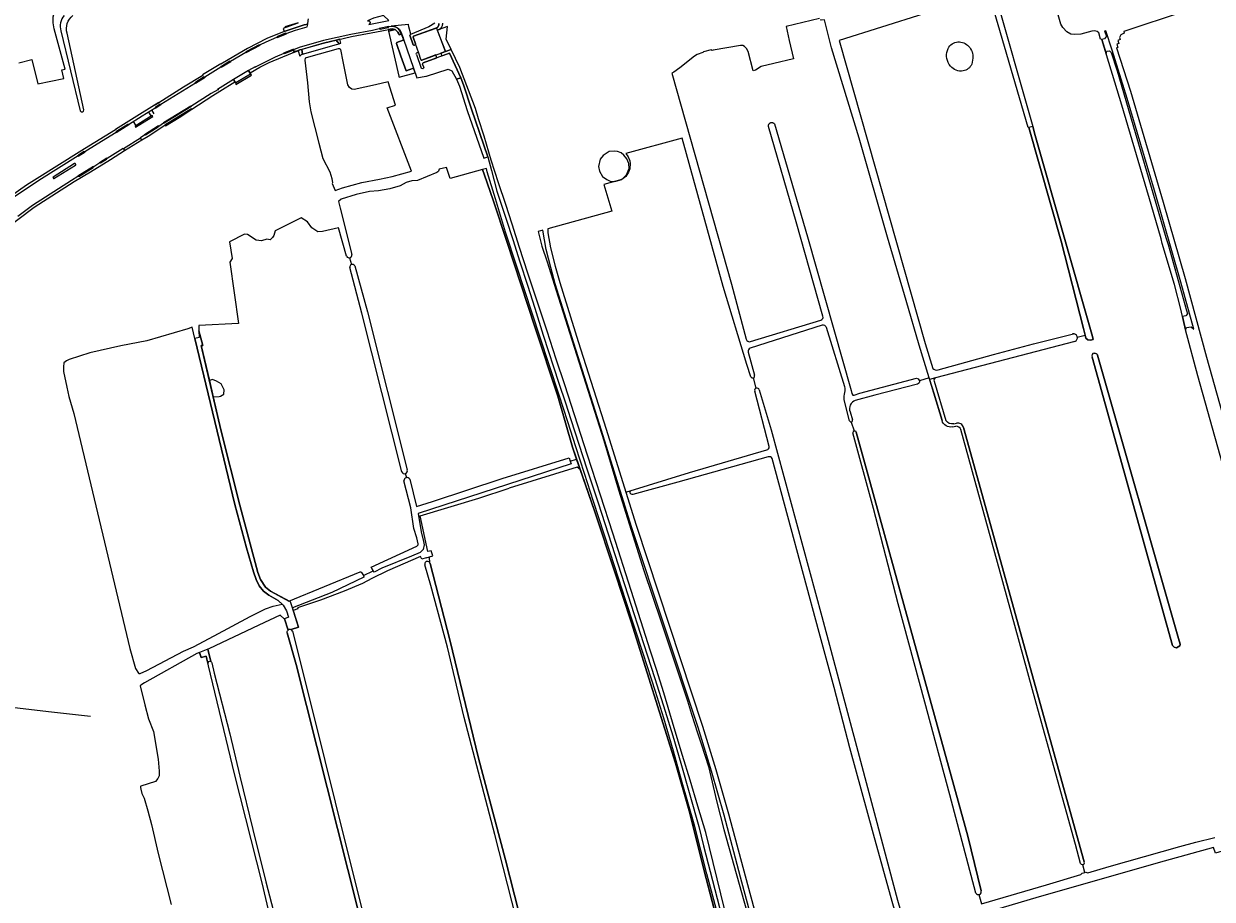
# Model space of a CAD drawing. Header units: metres. Extents: x 209813 to 223847, y 571801 to 587119.
# Tile 473 of 656: x 214927 to 215632, y 580948 to 581468. Entities that reach past the tile are written whole.
import ezdxf
from ezdxf.enums import TextEntityAlignment as Align

# ---------------------------------------------------------------- set-up
doc = ezdxf.new("R2010")
doc.units = ezdxf.units.M
for name, color, linetype, lineweight in [('B-RO-GK-BESCHOEIING-G', 8, 'GK-BESCHOEIING', 0), ('B-RO-GR-BEPLANTING_CULTUUR_BOSPLANTSOEN-GV', 8, 'Continuous', 0), ('B-RO-GR-BEPLANTING_CULTUUR_ROOS-GV', 8, 'Continuous', 0), ('B-RO-GR-GRAS-GV', 8, 'Continuous', 0), ('B-RO-GR-GROENVOORZIENING-GV', 8, 'Continuous', 0), ('B-RO-KL-WATER_BRANDLEIDING_PUT-S', 8, 'Continuous', 0), ('B-RO-OG-BEBOUWING_OPSLAGTANK-GV', 8, 'Continuous', 0), ('B-RO-OG-TERREIN_CULTUURSCHEIDING-GV', 8, 'Continuous', 0), ('B-RO-OG-WATER_GREPPEL-GV', 8, 'Continuous', 0), ('B-RO-OG-WEG-GV', 8, 'Continuous', 0), ('B-RO-VH-ONVERHARD-GV', 8, 'Continuous', 0), ('B-RO-VH-VERHARDING_HALFVERHARDING-GV', 8, 'Continuous', 0), ('B-RO-VH-VERHARDING_STRAATBAKSTEEN-GV', 8, 'Continuous', 0), ('B-RO-VH-VERHARDING_TEGEL-GV', 8, 'Continuous', 0), ('B-RO-VW-MARKERING-G', 8, 'Continuous', 0)]:
    doc.layers.add(name, color=color, linetype=linetype, lineweight=lineweight)
doc.styles.add('NLCS-ISO', font='txt')
doc.linetypes.add('GK-BESCHOEIING', pattern='A,30,-5,[1,NLCS.shx,S=1,R=0,X=0,Y=0],-5', length=40)

# ---------------------------------------------------------------- blocks, each defined once
blk = doc.blocks.new('SKL-WATER_BRANDKRAAN_BRANDPUT-SO')
at = {"color": 0, "linetype": 'ByBlock', "lineweight": 18}
blk.add_ellipse((0, 0), major_axis=(2.5, 0), ratio=0.54, dxfattribs=at)
at = {"color": 0, "linetype": 'ByBlock', "lineweight": 18, "style": 'NLCS-ISO'}
blk.add_text('bk', height=1.5, dxfattribs=at).set_placement((0.2, 0), align=Align.MIDDLE_CENTER)

msp = doc.modelspace()

# ---------------------------------------------------------------- linework, layer by layer
at = {"layer": 'B-RO-GK-BESCHOEIING-G', "flags": 128}
for points in [[(215133.128, 581144.093), (215133.913, 581142.628)], [(215126.982, 581141.646), (215128.101, 581139.825)], [(215128.101, 581139.825), (215128.149, 581139.747)], [(214966.118, 581056.154), (214943.058, 581058.638), (214892.228, 581064.578), (214891.929, 581062.021)]]:
    msp.add_lwpolyline(points, dxfattribs=at)
at = {"layer": 'B-RO-GR-BEPLANTING_CULTUUR_BOSPLANTSOEN-GV', "flags": 128}
for points in [[(215157.86, 581441.172), (215153.513, 581439.583), (215150.439, 581448.22), (215147.708, 581455.83), (215147.988, 581456.399), (215151.748, 581457.758), (215152.001, 581458.411), (215150.811, 581461.429), (215149.284, 581460.916), (215149.061, 581461.511), (215148.589, 581462.523), (215148.06, 581463.221), (215146.998, 581464.027), (215143.023, 581463.155), (215149.063, 581436.404), (215149.372, 581435.752), (215158.876, 581438.288)], [(215171.99, 581463.703), (215176.803, 581451.003), (215180.119, 581452.201), (215177.165, 581458.296), (215178.008, 581465.952)]]:
    msp.add_lwpolyline(points, close=True, dxfattribs=at)
at = {"layer": 'B-RO-GR-BEPLANTING_CULTUUR_ROOS-GV', "flags": 128}
for points in [[(215114.136, 581458.292), (215111.995, 581457.795), (215113.757, 581455.681), (215114.702, 581455.946)], [(215085.983, 581450.254), (215089.453, 581451.376), (215090.422, 581448.317), (215091.643, 581449.475), (215091.914, 581449.551), (215091.57, 581452.303), (215090.409, 581451.966)]]:
    msp.add_lwpolyline(points, close=True, dxfattribs=at)
at = {"layer": 'B-RO-GR-GRAS-GV', "flags": 128}
for points in [[(215547.992, 581461.253), (215545.644, 581462.786), (215543.153, 581465.325), (215541.956, 581467.241), (215536.542, 581486.883), (215535.776, 581487.841), (215534.722, 581488.847), (215533.045, 581489.805), (215512.973, 581492.871), (215511.544, 581493.78), (215510.921, 581493.428), (215502.734, 581489.307), (215502.225, 581487.918), (215525.373, 581406.441), (215526.902, 581401.174), (215560.828, 581281.835), (215561.189, 581280.014), (215559.748, 581279.531), (215558.11, 581279.749), (215556.92, 581280.807), (215556.501, 581282.68)], [(214923.703, 581444.409), (214931.395, 581446.247), (214934.859, 581431.808), (214950.269, 581434.938), (214949.066, 581440.075), (214951.152, 581440.476), (214944.527, 581464.51), (214943.929, 581468.006), (214944.089, 581471.698), (214944.731, 581474.507), (214946.979, 581476.995), (214954.042, 581480.205), (214952.276, 581487.75), (214945.667, 581487.511)], [(215551.84, 581281.409), (215556.501, 581282.68), (215555.526, 581286.636), (215542.277, 581338.506), (215522.995, 581405.926), (215522.702, 581405.871), (215499.702, 581484.631), (215498.993, 581485.186), (215460.788, 581473.485), (215410.549, 581457.5), (215461.47, 581277.74), (215466.004, 581262.887)], [(215615.319, 581474.833), (215579.385, 581462.96), (215579.715, 581462.006), (215577.619, 581461.001), (215576.774, 581459.38), (215577.196, 581458.165), (215575.893, 581457.583), (215576.456, 581455.787), (215575.346, 581455.417), (215575.932, 581453.475), (215575.161, 581453.197), (215583.366, 581427.514), (215602.724, 581361.666), (215615.774, 581316.198), (215628.561, 581269.435), (215647.157, 581203.265)], [(215398.858, 581470.574), (215379.041, 581465.917), (215380.86, 581457.634), (215383.443, 581446.677), (215371.696, 581443.978), (215364.235, 581442.231), (215360.744, 581440.06), (215359.464, 581439.624), (215356.437, 581450.99), (215355.591, 581452.853), (215354.278, 581454.102), (215353.326, 581454.61), (215351.867, 581454.646), (215335.698, 581451.852), (215335.021, 581451.679), (215334.821, 581451.76), (215334.629, 581451.861), (215334.449, 581451.98), (215330.007, 581450.823), (215329.625, 581450.378), (215326.136, 581449.216), (215324.538, 581448.323), (215315.919, 581441.255), (215312.3, 581438.701), (215311.11, 581438.23), (215346.684, 581312.913), (215355.307, 581280.201)], [(215463.834, 581257.173), (215457.993, 581276.727), (215450.302, 581303.122), (215439.147, 581340.704), (215422.277, 581399.646), (215405.894, 581453.299), (215401.803, 581469.875), (215399.863, 581469.621), (215399.361, 581469.912)], [(215657.264, 581137.723), (215623.414, 581258.395), (215616.122, 581285.725), (215613.188, 581297.961), (215609.534, 581312.641), (215602.278, 581337.041), (215601.619, 581339.828), (215595.697, 581360.188), (215578.163, 581419.148), (215566.469, 581458.22), (215565.669, 581458.427), (215564.615, 581462.068), (215563.609, 581462.978), (215562.22, 581463.409), (215560.495, 581463.169), (215553.98, 581461.253), (215550.148, 581461.062), (215547.992, 581461.253)], [(215489.751, 581447.049), (215489.157, 581443.495)], [(215476.556, 581442.27), (215475.733, 581443.362)], [(215400.88, 581293.952), (215384.966, 581349.978), (215368.461, 581406.58), (215368.494, 581407.065), (215368.528, 581407.266), (215368.581, 581407.463), (215368.655, 581407.653), (215368.746, 581407.835), (215368.982, 581408.167), (215369.279, 581408.446), (215369.447, 581408.561), (215369.626, 581408.659), (215370.008, 581408.8), (215370.208, 581408.841), (215370.411, 581408.862), (215370.615, 581408.862), (215370.817, 581408.842), (215371.017, 581408.802), (215371.212, 581408.742), (215371.4, 581408.663), (215371.579, 581408.566), (215371.748, 581408.451), (215371.904, 581408.32), (215372.125, 581408.093), (215391.647, 581340.977), (215417.583, 581249.693), (215418.08, 581247.894), (215418.609, 581246.977), (215419.382, 581246.898), (215422.843, 581248.194), (215456.322, 581257.039), (215457.45, 581256.697), (215458.2, 581255.548)], [(215358.076, 581257.777), (215355.649, 581265.208), (215341.661, 581311.487), (215317.26, 581399.66), (215283.881, 581390.412), (215285.269, 581388.447), (215286.153, 581386.195), (215286.431, 581384.591), (215286.195, 581381.349), (215285.469, 581379.318), (215283.788, 581376.862), (215281.505, 581375.034)], [(215171.744, 581379.213), (215160.266, 581374.381), (215156.895, 581374.197), (215153.586, 581373.165), (215149.969, 581371.294), (215143.747, 581369.393), (215137.065, 581368.289), (215131.763, 581367.921), (215123.916, 581366.142), (215114.926, 581363.345), (215113.424, 581362.057), (215114.292, 581358.085), (215121.229, 581330.503)], [(215155.607, 581197.021), (215159.685, 581180.795), (215169.207, 581183.787), (215210.401, 581197.554), (215250.233, 581209.834), (215250.922, 581207.719), (215254.677, 581208.923), (215252.228, 581216.018), (215243.556, 581246.394), (215229.811, 581287.467), (215213.455, 581337.715), (215205.099, 581362.782), (215200.037, 581377.686), (215198.786, 581380.902), (215179.67, 581375.648), (215177.358, 581382.115), (215173.101, 581381.199)], [(215281.505, 581375.034), (215270.785, 581372.064), (215275.599, 581356.218), (215237.604, 581345.691), (215237.643, 581343.404), (215239.188, 581334.399), (215241.962, 581323.65), (215244.709, 581313.913), (215255.639, 581278.758), (215272.191, 581226.775), (215283.868, 581189.269), (215321.702, 581201.056), (215367.611, 581214.408)], [(215118.161, 581329.435), (215113.34, 581346.381), (215103.915, 581344.132), (215101.049, 581344.045), (215097.565, 581346.347), (215094.866, 581349.866), (215091.129, 581352.253), (215075.829, 581344.465), (215074.982, 581341.872), (215074.241, 581340.602), (215072.818, 581339.195), (215070.807, 581339.618), (215067.605, 581338.692), (215064.563, 581338.93), (215059.339, 581342.457), (215057.572, 581342.666), (215048.735, 581338.009), (215050.217, 581328.113), (215048.83, 581325.917), (215054.061, 581289.491), (215030.378, 581288.294), (215030.536, 581285.116), (215032.76, 581276.52), (215031.83, 581276.453), (215036.709, 581255.609)], [(215119.965, 581328.551), (215121.072, 581324.498)], [(215150.839, 581201.384), (215127.133, 581295.705), (215119.988, 581322.823)], [(215122.951, 581323.735), (215130.624, 581296.414), (215154.187, 581202.668)], [(215357.816, 581278.799), (215399.55, 581291.46)], [(215400.329, 581288.47), (215357.764, 581274.888)], [(215413.858, 581251.999), (215402.878, 581287.047)], [(215550.302, 581278.833), (215467.717, 581257.313)], [(215469.197, 581261.976), (215501.991, 581271.14), (215525.769, 581277.507), (215549.547, 581283.374)], [(215356.446, 581272.445), (215360.263, 581258.756)], [(215563.865, 581270.774), (215611.9, 581102.384), (215612.786, 581099.173), (215612.7, 581098.053), (215611.752, 581097.45), (215610.746, 581096.995), (215609.307, 581097.22), (215608.392, 581098.397), (215560.59, 581269.527)], [(215361.3, 581251.118), (215359.66, 581257.305)], [(215471.531, 581231.868), (215466.675, 581248.201), (215463.834, 581257.173), (215458.2, 581255.548)], [(215368.859, 581216.434), (215360.354, 581249.319)], [(215363.108, 581250.157), (215370.216, 581226.28), (215400.113, 581115.552), (215421.545, 581035.516), (215445.148, 580947.151), (215449.669, 580931.331)], [(215457.012, 581253.478), (215431.75, 581246.935), (215420.055, 581243.743)], [(215466.876, 581255.354), (215473.876, 581232.012)], [(215038.969, 581245.959), (215043.563, 581226.333), (215054.717, 581181.547), (215065.528, 581141.577), (215067.034, 581137.458), (215069.988, 581133.037), (215072.913, 581130.549), (215083.852, 581124.699), (215126.122, 581142.138), (215126.582, 581142.103), (215126.982, 581141.646), (215128.101, 581139.825), (215133.913, 581142.628), (215132.787, 581144.777), (215159.772, 581157.203), (215160.598, 581158.172), (215160.642, 581158.659), (215159.8, 581162.265), (215158.044, 581167.78), (215156.192, 581180.086), (215152.181, 581196.043)], [(215416.694, 581231.634), (215413.533, 581244.142)], [(215416.971, 581237.142), (215418.376, 581232.293)], [(215417.678, 581231.011), (215419.312, 581225.846)], [(215478.534, 581229.886), (215480.045, 581230.251)], [(215484.355, 581227.702), (215555.922, 580969.822)], [(215491.678, 580951.282), (215476.181, 581009.587), (215461.365, 581064.62), (215445.49, 581123.093), (215430.938, 581179.581), (215418.605, 581224.633)], [(215420.552, 581225.071), (215429.158, 581194.399), (215486.765, 580984.98), (215494.718, 580952.614)], [(215553.722, 580968.742), (215550.683, 580980.145), (215527.384, 581063.985), (215507.674, 581136.029), (215482.719, 581226.532)], [(215250.922, 581207.719), (215251.395, 581206.269), (215160.661, 581176.671), (215162.322, 581165.741), (215163.849, 581160.04), (215164.128, 581158.107), (215163.544, 581155.32), (215161.785, 581153.443), (215156.589, 581151.422), (215139.076, 581144.132), (215134.583, 581141.87), (215133.913, 581142.628)], [(215256.76, 581202.888), (215254.677, 581208.923)], [(215283.868, 581189.269), (215289.952, 581169.725), (215329.402, 581050.481), (215337.386, 581024.608), (215344.899, 580998.328), (215354.625, 580961.59), (215368.709, 580909.412), (215369.175, 580907.563), (215371.775, 580908.37), (215372.604, 580909.144), (215414.187, 580921.074), (215446.498, 580930.704), (215441.862, 580946.365), (215430.819, 580986.175), (215416.904, 581037.558), (215407.551, 581073.281), (215398.526, 581106.027), (215370.637, 581209.323)], [(215368.287, 581210.302), (215314.785, 581195.324), (215287.996, 581188.055)], [(215152.935, 581200.4), (215153.638, 581197.99)], [(215336.351, 580941.688), (215331.46, 580959.914), (215321.369, 581000.13), (215313.386, 581028.423), (215287.047, 581112.35), (215277.355, 581141.782), (215265.277, 581178.216), (215256.76, 581202.888), (215254.917, 581204.206), (215214.72, 581191.667)], [(215165.401, 581150.325), (215169.244, 581151.568), (215168.316, 581154.503), (215166.43, 581154.054), (215161.752, 581175.333), (215196.68, 581185.787), (215214.72, 581191.667)], [(215165.401, 581150.325), (215162.83, 581149.494), (215161.98, 581151.157), (215142.457, 581142.695), (215133.12, 581138.159), (215127.643, 581135.205), (215116.707, 581130.505), (215102.673, 581125.268), (215089.062, 581120.695), (215089.291, 581120.086), (215086.484, 581119.132), (215089.588, 581109.277), (215085.341, 581107.824), (215085.413, 581107.488)], [(215167.642, 581147.196), (215167.335, 581150.951)], [(215233.807, 580877.456), (215206.102, 580985.99), (215187.886, 581055.587), (215178, 581097.241), (215168.054, 581133.926), (215164.538, 581146.22)], [(215167.714, 581146.911), (215179.475, 581101.702), (215196.409, 581031.323), (215212.416, 580970.998), (215228.291, 580908.82), (215228.675, 580907.493)], [(215128.101, 581139.825), (215128.45, 581138.88), (215109.328, 581129.759), (215085.969, 581120.766), (215086.484, 581119.132)], [(215083.392, 581107.341), (215081.254, 581114.226), (215081.089, 581114.164), (215078.777, 581116.409), (215066.147, 581110.408), (215036.386, 581096.328), (215035.855, 581096.118), (215037.645, 581088.772)], [(215162.055, 580794.944), (215161.899, 580794.916), (215088.275, 581086.925), (215082.876, 581105.752)], [(215086.04, 581106.717), (215099.194, 581054.833), (215117.535, 580980.462), (215134.746, 580911.745), (215161.63, 580802.325), (215162.904, 580798.266)], [(215091.188, 580858.356), (215068.038, 580957.31), (215051.898, 581021.34), (215034.807, 581091.927), (215031.922, 581091.241), (215030.892, 581094.152), (215029.324, 581093.531), (214998.17, 581076.041), (214995.973, 581074.837), (214995.613, 581074.348), (214998.401, 581062.993), (215000.661, 581054.829), (215003.532, 581047.298), (215006.24, 581030.833), (215006.989, 581023.68), (215006.864, 581020.871), (215006.067, 581019.225), (215004.643, 581017.457), (214995.983, 581014.785), (214995.91, 581014.539), (214995.804, 581013.932), (214995.956, 581012.909), (214996.654, 581010.465), (214997.975, 581007.652), (215000.248, 581000.141), (215002.459, 580991.977), (215006.39, 580974.832), (215014.049, 580944.584)], [(215038.141, 581088.079), (215039.645, 581081.92), (215048.9, 581045.868), (215054.841, 581020.676), (215062.441, 580989.113), (215070.289, 580957.954), (215077.943, 580928.522), (215086.661, 580892.317), (215096.458, 580852.274), (215105.753, 580814.111), (215115.74, 580775.777)], [(215707.107, 580990.192), (215705.504, 580995.015), (215703.552, 580994.906), (215678.273, 580988.421), (215633.778, 580974.923), (215632.739, 580978.327), (215603.304, 580970.189), (215554.03, 580956.164), (215527.176, 580948.45), (215488.423, 580936.907), (215485.768, 580935.781), (215485.075, 580934.955), (215483.836, 580934.558), (215485.142, 580930.349), (215486.688, 580930.713), (215586.228, 580561.053), (215586.573, 580559.704)], [(215556.288, 580963.578), (215556.877, 580963.721), (215558.055, 580963.312), (215570.717, 580967.072), (215612.704, 580978.874), (215622.253, 580981.571), (215633.473, 580984.285)], [(215493.434, 580950.366), (215495.034, 580944.88), (215533.556, 580956.091), (215553.846, 580962.237), (215554.614, 580963.17), (215556.288, 580963.578), (215555.032, 580968.083)]]:
    msp.add_lwpolyline(points, dxfattribs=at)
at = {"layer": 'B-RO-GR-GRAS-GV'}
for points in [[(215475.12, 581452.823, -0.2884132), (215480.992, 581456.7)], [(215480.992, 581456.7, -0.2431526), (215487.35, 581454.084)], [(215487.35, 581454.084, -0.2205349), (215489.751, 581447.049)], [(215475.733, 581443.362, -0.2417485), (215475.12, 581452.823)], [(215484.112, 581439.531, -0.263894), (215476.556, 581442.27)], [(215489.157, 581443.495, -0.2540837), (215484.112, 581439.531)], [(215173.101, 581381.199, -0.269959), (215171.744, 581379.213)], [(215399.55, 581291.46, 0.4133695), (215400.88, 581293.952)], [(215402.878, 581287.047, 0.4332603), (215400.329, 581288.47)], [(215355.307, 581280.201, 0.4240789), (215357.816, 581278.799)], [(215357.764, 581274.888, 0.4034907), (215356.446, 581272.445)], [(215561.815, 581271.944, -0.3866537), (215563.865, 581270.774)], [(215466.004, 581262.887, 0.2731559), (215469.197, 581261.976)], [(215467.717, 581257.313, 0.4308958), (215466.876, 581255.354)], [(215413.533, 581244.142, -0.1440263), (215413.939, 581248.615)], [(215413.939, 581248.615, 0.1426916), (215413.858, 581251.999)], [(215458.2, 581255.548, -0.369819), (215457.012, 581253.478)], [(215420.055, 581243.743, 0.4261837), (215416.971, 581237.142)], [(215477.778, 581228.127, -0.3983699), (215471.531, 581231.868)], [(215482.719, 581226.532, 0.340571), (215479.697, 581228.507)], [(215419.312, 581225.846, -0.436245), (215420.552, 581225.071)], [(215367.611, 581214.408, 0.4068059), (215368.859, 581216.434)], [(215370.637, 581209.323, 0.3747173), (215368.538, 581210.385)], [(215287.996, 581188.055, -0.8962843), (215287.068, 581190.266)], [(215082.876, 581105.752, -0.2697245), (215083.392, 581107.341)], [(215037.645, 581088.772, -0.1894684), (215038.141, 581088.079)], [(215555.032, 580968.083, -0.3324144), (215553.722, 580968.742)]]:
    msp.add_lwpolyline(points, format="xyb", dxfattribs=at)
at = {"layer": 'B-RO-GR-GRAS-GV', "flags": 128}
for points in [[(215156.637, 581379.898), (215142.305, 581417.516), (215147.084, 581419.119), (215142.772, 581433.002), (215135.393, 581431.35), (215122.712, 581428.457), (215121.278, 581428.676), (215119.817, 581429.615), (215118.98, 581431.223), (215116.172, 581445.206), (215114.658, 581452.16), (215114.426, 581452.522), (215114.131, 581452.707), (215113.16, 581452.582), (215095.608, 581447.739), (215093.586, 581447.1), (215093.349, 581445.893), (215095.014, 581432.363), (215095.951, 581421.153), (215096.876, 581415.236), (215101.684, 581396.613), (215104.144, 581387.49), (215108.188, 581379.572), (215109.414, 581375.722), (215109.69, 581373.023), (215109.615, 581372.654), (215111.312, 581368.591), (215115.697, 581369.998), (215127.228, 581373.186), (215137.737, 581375.18), (215145.198, 581376.796)], [(215028.15, 581280.517), (215026.52, 581287.272), (215023.935, 581286.381), (214999.603, 581279.296), (214984.205, 581276.236), (214965.733, 581272.068), (214953.411, 581268.14), (214951.946, 581267.324), (214950.341, 581266.07), (214950.043, 581263.719), (214950.156, 581261.027), (214952.138, 581251.737), (214953.37, 581246.245), (214956.276, 581236.077), (214989.557, 581096.425), (214992.784, 581084.616), (214994.744, 581081.889), (214994.933, 581081.716), (214995.149, 581081.652), (214995.634, 581081.76), (214999.553, 581083.545), (215021.265, 581095.026), (215027.294, 581097.465), (215039.635, 581104.076), (215060.837, 581115.462), (215069.953, 581119.994), (215074.537, 581121.56), (215079.971, 581122.885), (215077.581, 581124.984), (215072.023, 581128.171), (215068.818, 581130.59), (215066.261, 581133.674), (215064.422, 581137.442), (215062.818, 581142.057), (215058.778, 581156.315), (215051.9, 581182.12)], [(215038.969, 581245.959), (215042.448, 581246.208), (215043.4, 581246.367), (215045.305, 581247.637), (215045.464, 581250.177), (215043.718, 581253.775), (215041.019, 581255.204), (215038.479, 581256.209), (215036.709, 581255.609)]]:
    msp.add_lwpolyline(points, close=True, dxfattribs=at)
at = {"layer": 'B-RO-GR-GRAS-GV'}
for centre, radius, start, end in [((215119.631, 581330.152), 1.636, 206.002893, 12.422567), ((215121.557, 581322.998), 1.577, 27.879296, 189.076072), ((215549.534, 581281.039), 2.336, 289.202971, 104.095814), ((215359.118, 581258.381), 1.205, 210.092449, 18.152145), ((215361.73, 581249.746), 1.438, 16.618094, 194.80565), ((215417.557, 581231.908), 0.905, 197.633223, 23.881723), ((215152.472, 581202.137), 1.798, 204.768025, 18.152145), ((215153.985, 581196.21), 1.813, 26.563286, 183.346494), ((215493.173, 580952.007), 1.661, 205.864243, 23.881723)]:
    msp.add_arc(centre, radius, start, end, dxfattribs=at)
at = {"layer": 'B-RO-GR-GROENVOORZIENING-GV', "flags": 128}
msp.add_lwpolyline([(215143.023, 581463.155), (215146.998, 581464.027), (215146.075, 581464.401), (215145.277, 581464.447), (215142.824, 581464.035)], close=True, dxfattribs=at)
msp.add_lwpolyline([(215366.024, 580908.546), (215351.94, 580960.723), (215342.214, 580997.461), (215334.701, 581023.741), (215326.717, 581049.614), (215287.267, 581168.858), (215269.506, 581225.908), (215252.954, 581277.891), (215242.025, 581313.047), (215239.277, 581322.784), (215236.504, 581333.532), (215234.562, 581344.849), (215231.79, 581344.081), (215234.09, 581335.542), (215237.191, 581326.06), (215242.457, 581309.156), (215270.758, 581220.007), (215279.438, 581190.695), (215294.516, 581142.934), (215304.752, 581112.378), (215309.996, 581096.946), (215313.903, 581085.075), (215320.508, 581065.373), (215322.876, 581057.518), (215326.455, 581046.461), (215328.748, 581039.368), (215333.008, 581026.378), (215337.96, 581005.309), (215342, 580989.04), (215357.112, 580935.405)], dxfattribs=at)
at = {"layer": 'B-RO-OG-BEBOUWING_OPSLAGTANK-GV', "flags": 128}
msp.add_lwpolyline([(215277.251, 581373.856), (215281.505, 581375.034), (215284.341, 581377.899), (215285.889, 581381.471), (215285.69, 581384.606), (215284.46, 581387.385), (215282.753, 581389.567), (215281.126, 581390.798), (215278.933, 581391.742), (215277.295, 581391.94), (215273.889, 581391.642), (215270.449, 581389.294), (215268.729, 581387.111), (215267.605, 581382.845), (215268.2, 581379.935), (215270.019, 581376.76), (215272.514, 581375.081), (215274.538, 581374.05)], close=True, dxfattribs=at)
at = {"layer": 'B-RO-OG-TERREIN_CULTUURSCHEIDING-GV', "flags": 128}
msp.add_lwpolyline([(215566.469, 581458.22), (215568.998, 581449.778), (215569.283, 581451.158), (215571.01, 581451.446), (215571.869, 581450.536), (215575.556, 581439.619), (215586.224, 581402.901), (215593.809, 581376.534), (215604.349, 581340.629), (215605.677, 581336.346), (215616.693, 581297.237), (215617.137, 581295.223), (215616.289, 581294.128), (215614.19, 581293.637), (215616.122, 581285.725), (215616.545, 581287.132), (215619.421, 581287.477), (215620.948, 581286.182), (215613.207, 581314.134), (215597.73, 581368.449), (215581.506, 581423.068), (215572.517, 581451.755), (215568.819, 581463.334), (215568.05, 581463.095), (215569.233, 581460.09), (215568.058, 581458.644)], close=True, dxfattribs=at)
at = {"layer": 'B-RO-OG-WATER_GREPPEL-GV'}
for points in [[(214950.506, 581472.475, 0.2501764), (214948.621, 581463.23)], [(214952.327, 581461.84, -0.3107363), (214955.73, 581472.524)], [(214960.041, 581415.815, 0.8350172), (214962.111, 581416.431)], [(215561.815, 581271.944, 0.4721914), (215560.59, 581269.527)], [(215478.534, 581229.886, -0.319357), (215473.876, 581232.012)], [(215484.355, 581227.702, 0.4336456), (215480.045, 581230.251)], [(215419.312, 581225.846, 0.4112323), (215418.605, 581224.633)], [(215167.714, 581146.911, 1.0522042), (215164.545, 581146.244)], [(215086.04, 581106.717, 0.5210294), (215083.392, 581107.341)], [(215555.032, 580968.083, 0.4970516), (215555.922, 580969.822)]]:
    msp.add_lwpolyline(points, format="xyb", dxfattribs=at)
at = {"layer": 'B-RO-OG-WATER_GREPPEL-GV', "flags": 128}
for points in [[(214948.621, 581463.23), (214960.041, 581415.815)], [(214962.111, 581416.431), (214952.327, 581461.84)], [(215611.752, 581097.45), (215612.7, 581098.053), (215612.786, 581099.173), (215611.9, 581102.384), (215563.865, 581270.774)], [(215560.59, 581269.527), (215608.392, 581098.397), (215609.307, 581097.22), (215610.746, 581096.995), (215611.752, 581097.45)], [(215467.717, 581257.313), (215464.112, 581256.254), (215466.675, 581248.201), (215471.531, 581231.868)], [(215477.778, 581228.127), (215479.697, 581228.507)], [(215555.922, 580969.822), (215484.355, 581227.702)], [(215494.718, 580952.614), (215486.765, 580984.98), (215429.158, 581194.399), (215420.552, 581225.071)], [(215228.291, 580908.82), (215212.416, 580970.998), (215196.409, 581031.323), (215179.475, 581101.702), (215167.714, 581146.911)], [(215082.876, 581105.752), (215088.275, 581086.925), (215161.899, 580794.916), (215162.055, 580794.944)]]:
    msp.add_lwpolyline(points, dxfattribs=at)
msp.add_lwpolyline([(215561.189, 581280.014), (215560.828, 581281.835), (215526.902, 581401.174), (215525.373, 581406.441), (215522.995, 581405.926), (215542.277, 581338.506), (215555.526, 581286.636), (215556.92, 581280.807), (215558.11, 581279.749), (215559.748, 581279.531)], close=True, dxfattribs=at)
at = {"layer": 'B-RO-OG-WEG-GV', "flags": 128}
for points in [[(215089.422, 581467.978), (215089.198, 581467.871), (215080.594, 581464.724), (215081.187, 581463.001), (215092.94, 581466.844), (215095.099, 581467.328), (215095.389, 581469.436), (215095.444, 581470.377)], [(215089.333, 581468.022), (215081.481, 581465.67)], [(215170.573, 581467.916), (215167.038, 581465.635), (215156.028, 581461.173), (215155.813, 581460.987), (215155.629, 581460.657), (215157.596, 581455.091)], [(215158.983, 581455.631), (215157.59, 581459.467), (215157.815, 581460.104), (215171.36, 581464.988), (215171.601, 581465.104), (215171.828, 581465.245), (215172.039, 581465.409), (215172.231, 581465.595), (215172.403, 581465.8), (215172.551, 581466.022), (215172.676, 581466.258), (215172.775, 581466.506), (215172.847, 581466.764), (215172.891, 581467.027), (215172.907, 581467.294), (215172.845, 581467.703)], [(215081.481, 581465.67), (215081.693, 581465.126)], [(215159.59, 581449.342), (215162.481, 581441.207)], [(215162.209, 581446.314), (215161.022, 581449.976)], [(215163.527, 581444.26), (215171.802, 581447.355), (215171.195, 581448.977), (215162.764, 581445.932)], [(215342.463, 580941.894), (215331.266, 580987.155), (215326.653, 581002.874), (215321.967, 581018.278), (215317.533, 581032.996), (215313.227, 581047.358), (215309.951, 581058.186), (215306.401, 581070.26), (215302.167, 581083.962), (215298.614, 581094.969), (215287.071, 581130.914), (215276.159, 581165.104), (215268.849, 581187.551), (215261.162, 581211.32), (215247.653, 581253.187), (215242.586, 581268.414), (215237.243, 581285.04), (215231.569, 581301.615), (215225.645, 581319.359), (215220.756, 581334.611), (215216.447, 581348.491), (215212.642, 581360.108), (215208.381, 581373.047), (215203.995, 581386.572), (215199.713, 581400.705), (215196.488, 581411.152), (215194.725, 581417.15), (215185.313, 581441.483), (215180.119, 581452.201), (215174.035, 581450.003), (215174.63, 581448.412), (215179.172, 581450.111), (215185.934, 581435.36), (215187.572, 581431.305), (215192.234, 581416.811), (215202.071, 581388.505), (215204.088, 581380.292), (215207.252, 581368.148), (215209.344, 581362.123), (215212.924, 581351.446), (215216.755, 581339.422), (215220.989, 581326.204), (215225.424, 581312.196), (215229.785, 581298.673), (215234.901, 581282.683), (215244.125, 581254.136), (215248.058, 581242.315), (215251.183, 581232.528), (215260.71, 581203.193), (215267.391, 581182.982), (215273.314, 581164.527), (215285.16, 581128.43), (215294.409, 581099.501), (215301.062, 581078.631), (215307.186, 581059.235), (215311.747, 581044.618), (215316.557, 581028.503), (215327.106, 580990.783), (215329.998, 580979.293), (215343.354, 580927.511)], [(215163.909, 581441.654), (215163.222, 581443.617)], [(215342.362, 580923.755), (215332.034, 580962.617), (215324.795, 580990.789), (215316.913, 581018.291), (215312.106, 581035.6), (215306.415, 581055.173), (215301.45, 581070.959), (215294.14, 581093.457), (215283.655, 581125.36), (215277.253, 581144.959), (215264.676, 581183.827), (215259.358, 581200.529), (215254.292, 581216.34), (215249.529, 581231.11), (215244.285, 581246.973), (215232.816, 581281.799), (215219.432, 581322.804), (215212.525, 581343.853), (215206.428, 581363.578), (215201.588, 581379.516), (215201.092, 581381.536), (215198.786, 581380.902), (215200.037, 581377.686), (215205.099, 581362.782), (215213.455, 581337.715), (215229.811, 581287.467), (215243.556, 581246.394), (215252.228, 581216.018), (215265.277, 581178.216), (215277.355, 581141.782), (215287.047, 581112.35), (215313.386, 581028.423), (215321.369, 581000.13), (215331.46, 580959.914), (215344.076, 580912.899)]]:
    msp.add_lwpolyline(points, dxfattribs=at)
for points in [[(215112.184, 581455.239), (215113.757, 581455.681), (215111.995, 581457.795), (215104.471, 581456.048), (215091.57, 581452.303), (215091.914, 581449.551)], [(214943.969, 581376.483), (214943.881, 581376.339), (214943.916, 581376.165), (214944.219, 581375.722), (214944.394, 581375.674), (214957.262, 581383.576), (214957.395, 581383.739), (214957.364, 581383.95), (214957.107, 581384.44), (214956.946, 581384.51), (214956.756, 581384.455)]]:
    msp.add_lwpolyline(points, close=True, dxfattribs=at)
at = {"layer": 'B-RO-OG-WEG-GV'}
msp.add_lwpolyline([(215157.596, 581455.091, 0.7481041), (215158.983, 581455.631)], format="xyb", dxfattribs=at)
at = {"layer": 'B-RO-VH-ONVERHARD-GV', "flags": 128}
for points in [[(215085.413, 581107.488), (215085.341, 581107.824), (215089.588, 581109.277), (215085.624, 581121.862), (215084.819, 581124.206), (215072.913, 581130.549), (215069.988, 581133.037), (215067.034, 581137.458), (215065.528, 581141.577), (215054.717, 581181.547), (215043.563, 581226.333), (215031.83, 581276.453), (215032.76, 581276.52), (215030.536, 581285.116), (215030.733, 581281.139), (215028.15, 581280.517), (215051.9, 581182.12), (215058.778, 581156.315), (215062.818, 581142.057), (215064.422, 581137.442), (215066.261, 581133.674), (215068.818, 581130.59), (215072.023, 581128.171), (215077.581, 581124.984), (215080.585, 581122.347), (215082.393, 581118.85), (215083.67, 581115.135), (215081.254, 581114.226), (215083.392, 581107.341)], [(215037.645, 581088.772), (215035.855, 581096.118), (215030.892, 581094.152)], [(215030.892, 581094.152), (215031.922, 581091.241), (215034.807, 581091.927), (215035.866, 581087.553)]]:
    msp.add_lwpolyline(points, dxfattribs=at)
at = {"layer": 'B-RO-VH-ONVERHARD-GV'}
msp.add_lwpolyline([(215035.866, 581087.553, -0.6674216), (215037.645, 581088.772)], format="xyb", dxfattribs=at)
at = {"layer": 'B-RO-VH-VERHARDING_HALFVERHARDING-GV', "flags": 128}
msp.add_lwpolyline([(215202.071, 581388.505), (215192.234, 581416.811), (215187.572, 581431.305), (215185.934, 581435.36), (215183.459, 581434.522), (215185.072, 581430.529), (215189.734, 581416.035), (215199.571, 581387.729)], close=True, dxfattribs=at)
at = {"layer": 'B-RO-VH-VERHARDING_STRAATBAKSTEEN-GV', "flags": 128}
for points in [[(215131.259, 581467.09), (215143.295, 581469.551), (215140.065, 581472.469), (215134.181, 581470.811), (215130.507, 581469.229), (215130.752, 581469.31), (215131.009, 581469.328), (215131.263, 581469.28), (215131.496, 581469.172), (215131.696, 581469.008), (215131.848, 581468.8), (215132.048, 581468.324), (215132.061, 581468.057), (215132.009, 581467.795), (215131.894, 581467.553), (215131.723, 581467.347), (215131.507, 581467.19)], [(215052.235, 581432.483), (215061.031, 581437.793), (215059.909, 581439.719), (215051.008, 581434.475)], [(215026.341, 581416.762), (215026.157, 581417.078), (215018.544, 581412.356), (215010.327, 581407.302), (215010.581, 581406.875), (215018.687, 581411.911)]]:
    msp.add_lwpolyline(points, close=True, dxfattribs=at)
for points in [[(215150.773, 581466.745), (215144.635, 581466.071), (215145.308, 581466.121), (215145.798, 581466.106), (215146.485, 581465.973), (215147.059, 581465.817), (215148.995, 581464.678), (215149.582, 581464.033), (215150.399, 581462.647), (215151.765, 581459.071), (215152.001, 581458.411), (215157.86, 581441.172), (215159.893, 581435.404), (215165.143, 581436.491), (215165.535, 581436.459), (215178.37, 581440.561), (215180.64, 581439.568), (215183.459, 581434.522), (215185.934, 581435.36), (215179.172, 581450.111), (215163.527, 581444.26)], [(215157.596, 581455.091), (215155.629, 581460.657), (215155.813, 581460.987), (215156.028, 581461.173), (215156.227, 581461.252), (215154.8, 581466.498), (215154.772, 581466.66), (215154.794, 581466.823), (215154.864, 581466.971), (215154.976, 581467.091), (215155.119, 581467.172), (215150.773, 581466.745)], [(215176.803, 581451.003), (215171.651, 581464.631), (215171.108, 581464.898), (215157.815, 581460.104), (215157.59, 581459.467), (215158.983, 581455.631)], [(215152.001, 581458.411), (215151.748, 581457.758), (215147.988, 581456.399), (215147.708, 581455.83), (215150.439, 581448.22), (215153.513, 581439.583), (215157.86, 581441.172)], [(215161.022, 581449.976), (215158.983, 581455.631)], [(215162.764, 581445.932), (215176.803, 581451.003)]]:
    msp.add_lwpolyline(points, dxfattribs=at)
at = {"layer": 'B-RO-VH-VERHARDING_STRAATBAKSTEEN-GV'}
for points in [[(215159.59, 581449.342, -1.0182828), (215161.022, 581449.976)], [(215162.209, 581446.314, 0.5822844), (215162.764, 581445.932)], [(215163.909, 581441.654, -0.8233491), (215162.481, 581441.207)], [(215163.527, 581444.26, 0.4468664), (215163.222, 581443.617)]]:
    msp.add_lwpolyline(points, format="xyb", dxfattribs=at)
at = {"layer": 'B-RO-VH-VERHARDING_TEGEL-GV', "flags": 128}
for points in [[(215081.868, 581461.887), (215082.105, 581461.889), (215082.265, 581461.809), (215087.826, 581463.709), (215094.689, 581465.73), (215095.099, 581467.328), (215092.94, 581466.844), (215081.187, 581463.001), (215070.898, 581458.686), (215059.43, 581452.881), (215047.943, 581446.158), (215043.512, 581443.49), (215043.459, 581443.676), (215032.683, 581437.171), (215032.827, 581436.801), (215021.259, 581429.792), (215006.769, 581420.635)], [(215172.845, 581467.703), (215172.907, 581467.294), (215172.891, 581467.027), (215172.847, 581466.764), (215172.775, 581466.506), (215172.676, 581466.258), (215172.551, 581466.022), (215172.403, 581465.8), (215172.231, 581465.595), (215172.039, 581465.409), (215171.828, 581465.245), (215171.601, 581465.104), (215171.36, 581464.988), (215171.108, 581464.898), (215171.651, 581464.631), (215171.99, 581463.703), (215173.683, 581464.336), (215174.17, 581464.875), (215174.447, 581465.253), (215174.685, 581465.656), (215174.882, 581466.081), (215175.035, 581466.523), (215175.144, 581466.979), (215175.206, 581467.443), (215175.221, 581467.911)], [(215081.342, 581449.859), (215081.109, 581449.846), (215080.949, 581449.919), (215075.713, 581447.684), (215063.933, 581441.789), (215063.811, 581441.607), (215063.612, 581441.645), (215063.668, 581441.804), (215063.921, 581442.023), (215059.909, 581439.719), (215061.031, 581437.793), (215061.27, 581437.863), (215060.935, 581438.423), (215066.701, 581441.667), (215072.241, 581444.44), (215085.983, 581450.254), (215090.409, 581451.966), (215104.471, 581456.048), (215121.111, 581459.911), (215139.011, 581463.394), (215145.277, 581464.447), (215146.075, 581464.401), (215146.998, 581464.027), (215148.06, 581463.221), (215148.589, 581462.523), (215149.061, 581461.511), (215149.284, 581460.916), (215150.621, 581461.365), (215150.216, 581462.563), (215149.42, 581463.914), (215148.865, 581464.524), (215146.984, 581465.63), (215146.44, 581465.778), (215145.776, 581465.907), (215145.312, 581465.921), (215144.658, 581465.872), (215143.092, 581465.608), (215143.014, 581465.48), (215142.828, 581465.338)], [(215137.981, 581464.362), (215137.658, 581464.411), (215137.476, 581464.436), (215133.592, 581463.614), (215120.683, 581461.122), (215104.491, 581457.503), (215089.931, 581453.35), (215086.72, 581452.133), (215086.621, 581451.948), (215086.418, 581451.868)], [(215066.228, 581454.934), (215066.464, 581454.967), (215066.64, 581454.924), (215070.508, 581456.792), (215076.792, 581459.536), (215076.93, 581459.684), (215076.933, 581459.848), (215077.123, 581459.926)], [(215048.85, 581445.33), (215049.062, 581445.396), (215049.258, 581445.33), (215058.39, 581450.686), (215058.516, 581450.849), (215058.529, 581451.013), (215058.717, 581451.109)], [(215033.563, 581435.983), (215033.814, 581436.019), (215034.065, 581435.968), (215043.521, 581441.848), (215043.636, 581441.998), (215043.602, 581442.183), (215043.774, 581442.286)], [(214996.561, 581398.524), (215000.307, 581400.852), (215010.327, 581407.302), (215018.544, 581412.356), (215026.157, 581417.078), (215026.341, 581416.762), (215038.695, 581424.891), (215042.899, 581427.433), (215051.888, 581433.046), (215051.008, 581434.475), (215041.462, 581428.473), (215041.808, 581428.477), (215042.059, 581428.318), (215041.836, 581428.244), (215041.658, 581428.3), (215037.84, 581426.025), (215025.726, 581418.438), (215025.684, 581418.284), (215009.926, 581408.391), (215009.791, 581408.471), (215009.575, 581408.468), (215006.621, 581406.598), (215006.569, 581406.412), (215006.41, 581406.231)], [(215007.461, 581419.716), (215007.703, 581419.734), (215007.883, 581419.683), (215028.417, 581432.453), (215028.515, 581432.6), (215028.505, 581432.78), (215028.682, 581432.892)], [(215004.238, 581419.112), (214993.691, 581412.615), (214980.948, 581404.673), (214981.035, 581404.473), (214962.529, 581393.179), (214959.342, 581391.207), (214934.428, 581375.679), (214928.234, 581371.624), (214918.734, 581365.022), (214914.823, 581361.934), (214914.54, 581361.816), (214906.347, 581355.382), (214896.926, 581346.422), (214897.089, 581346.082), (214890.347, 581340.172), (214882.5, 581332.452)], [(214988.3, 581407.768), (214988.536, 581407.823), (214988.73, 581407.783), (214996.802, 581412.796), (215004.476, 581417.542), (215004.656, 581417.753), (215004.607, 581417.996), (215004.787, 581418.082)], [(215025.523, 581418.117), (215025.482, 581418.265), (215025.561, 581418.556), (215025.671, 581418.663), (215017.511, 581413.596), (215009.505, 581408.66), (215009.851, 581408.664), (215010.102, 581408.505)], [(214962.43, 581391.707), (214962.674, 581391.733), (214962.886, 581391.674), (214970.139, 581396.225), (214981.328, 581403.183), (214981.381, 581403.369), (214981.542, 581403.546)], [(214998.775, 581401.525), (214998.546, 581401.447), (214998.415, 581401.474), (214995.741, 581399.839), (214995.847, 581399.67)], [(214912.3, 581343.275), (214932.786, 581358.574), (214956.422, 581373.787), (214966.159, 581379.633), (214977.965, 581386.95), (214986.378, 581392.175)], [(214985.664, 581393.32), (214985.558, 581393.49), (214975.964, 581387.509), (214975.897, 581387.326), (214975.71, 581387.206)], [(214882.616, 581330.557), (214893.12, 581340.758), (214897.691, 581345.172), (214907.248, 581354.175), (214919.916, 581364.113), (214935.506, 581374.604), (214958.873, 581389.218), (214958.903, 581389.45), (214959.082, 581389.564)], [(214972.178, 581384.93), (214971.945, 581384.849), (214971.769, 581384.868), (214968.067, 581382.582), (214967.956, 581382.46), (214967.752, 581382.232)], [(214959.169, 581376.896), (214958.87, 581376.836), (214958.649, 581376.792), (214954.868, 581374.405), (214931.769, 581359.673), (214923.095, 581353.122)]]:
    msp.add_lwpolyline(points, dxfattribs=at)
for points in [[(215076.885, 581459.358), (215082.406, 581461.619), (215082.244, 581461.607), (215082.087, 581461.653), (215081.957, 581461.75), (215081.868, 581461.887), (215077.123, 581459.926), (215077.149, 581459.77), (215077.121, 581459.614), (215077.042, 581459.478)], [(215137.453, 581464.636), (215137.743, 581464.595), (215137.882, 581464.499), (215137.981, 581464.362), (215142.828, 581465.338), (215142.81, 581465.503), (215142.864, 581465.659), (215142.979, 581465.778), (215143.133, 581465.838)], [(215066.228, 581454.934), (215058.738, 581450.97), (215058.645, 581450.661), (215058.515, 581450.527), (215066.816, 581454.77), (215066.666, 581454.722), (215066.398, 581454.772)], [(215086.418, 581451.868), (215086.479, 581452.155), (215086.587, 581452.287), (215086.732, 581452.374), (215080.788, 581450.094), (215081.018, 581450.114), (215081.255, 581449.988), (215081.342, 581449.859)], [(215048.85, 581445.33), (215043.824, 581442.184), (215043.835, 581441.959), (215043.755, 581441.788), (215049.386, 581445.148), (215049.089, 581445.153)], [(215033.563, 581435.983), (215028.682, 581432.892), (215028.727, 581432.725), (215028.662, 581432.432), (215028.549, 581432.3), (215034.275, 581435.831), (215034.1, 581435.768), (215033.822, 581435.79)], [(215061.754, 581437.048), (215061.413, 581437.59), (215061.216, 581437.669), (215052.391, 581432.344), (215052.342, 581432.052), (215052.502, 581431.381)], [(215006.769, 581420.635), (215006.705, 581420.783), (215004.179, 581419.27), (215004.238, 581419.112)], [(215007.461, 581419.716), (215004.842, 581417.967), (215004.855, 581417.715), (215004.76, 581417.531), (215004.604, 581417.389), (215007.967, 581419.494), (215007.732, 581419.497), (215007.59, 581419.567)], [(215002.745, 581413.135), (214992.574, 581406.781), (214992.964, 581406.156), (215003.138, 581412.505)], [(214988.3, 581407.768), (214981.542, 581403.546), (214981.584, 581403.384), (214981.567, 581403.218), (214981.408, 581402.977), (214988.926, 581407.639), (214988.762, 581407.582), (214988.589, 581407.586), (214988.428, 581407.651)], [(214998.775, 581401.525), (215006.41, 581406.231), (215006.366, 581406.395), (215006.382, 581406.564), (215006.456, 581406.717), (215006.578, 581406.835), (214998.237, 581401.638), (214998.524, 581401.667)], [(214996.561, 581398.524), (214995.847, 581399.67), (214985.664, 581393.32), (214986.378, 581392.175)], [(214962.43, 581391.707), (214959.114, 581389.427), (214959.045, 581389.112), (214958.923, 581388.97), (214963.073, 581391.52), (214962.908, 581391.472), (214962.654, 581391.511)], [(214958.559, 581376.972), (214958.723, 581377.034), (214959.025, 581376.997), (214959.169, 581376.896), (214967.752, 581382.232), (214967.733, 581382.389), (214967.77, 581382.542), (214967.952, 581382.746)], [(214975.909, 581387.719), (214971.568, 581385.006), (214971.732, 581385.068), (214972.034, 581385.031), (214972.178, 581384.93), (214975.71, 581387.206), (214975.691, 581387.363), (214975.728, 581387.516)]]:
    msp.add_lwpolyline(points, close=True, dxfattribs=at)
at = {"layer": 'B-RO-VW-MARKERING-G', "flags": 128}
for points in [[(215000.649, 581414.941), (215001.96, 581412.822)], [(215002.52, 581416.099), (215003.826, 581413.988)], [(214993.081, 581407.275), (214991.751, 581409.404)]]:
    msp.add_lwpolyline(points, dxfattribs=at)

# ---------------------------------------------------------------- block references
at = {"layer": 'B-RO-KL-WATER_BRANDLEIDING_PUT-S', "xscale": 0.2, "yscale": 0.2, "zscale": 0.2}
msp.add_blockref('SKL-WATER_BRANDKRAAN_BRANDPUT-SO', (215087.143, 581451.221), dxfattribs=at)

doc.saveas('drawing.dxf')
